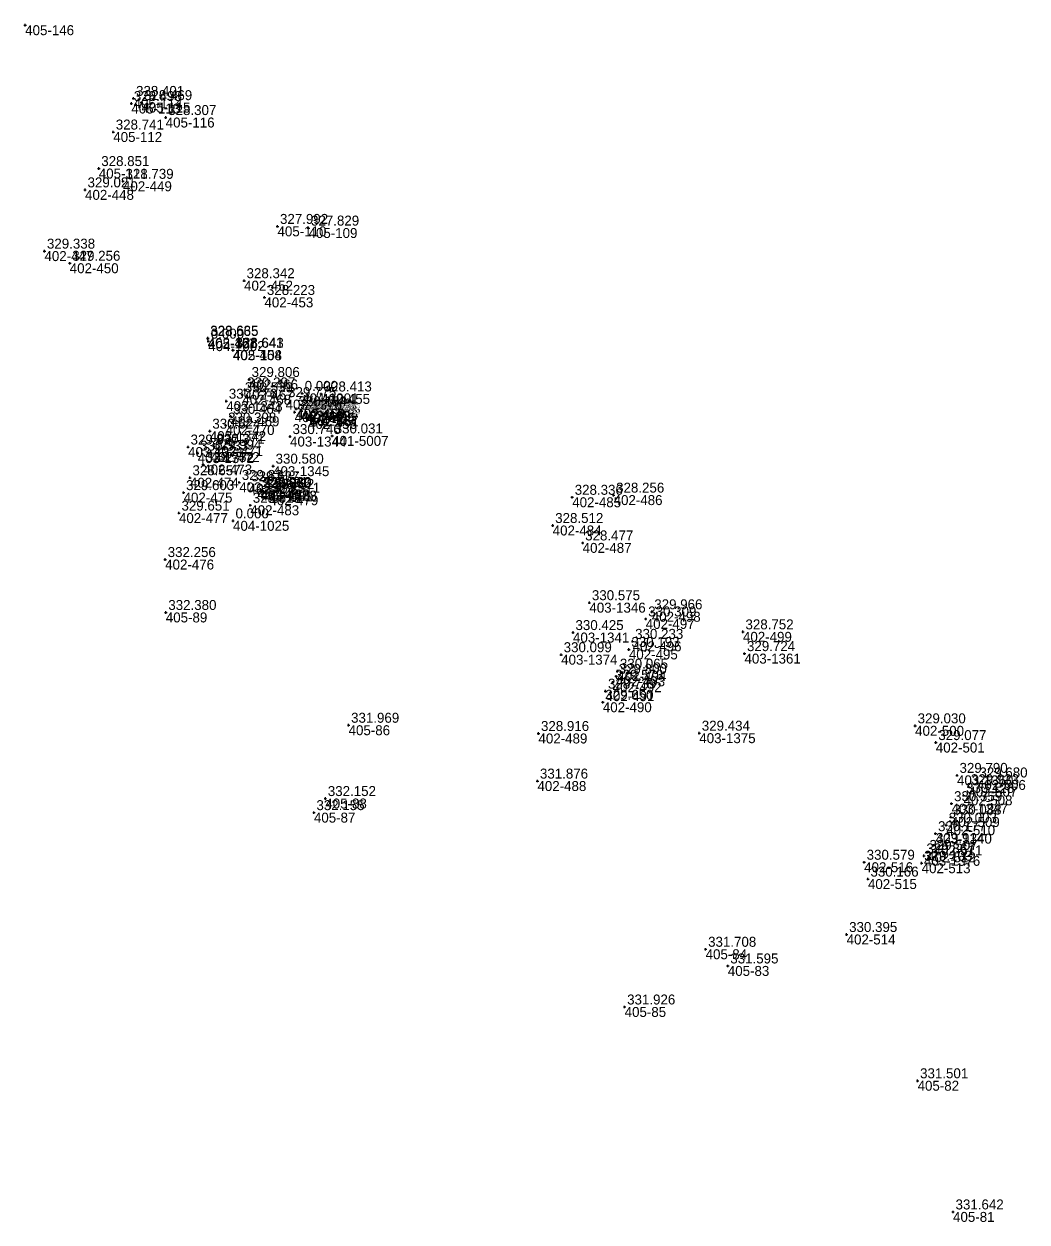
# Model space of a CAD drawing. Extents: x -829398 to -819400, y -1074439 to -1067977.
# Drawn here: x -826017.7 to -825896.8, y -1069274.7 to -1069130.4 of the extents above; entities that cross this region are included whole.
import ezdxf

# ---------------------------------------------------------------- set-up
doc = ezdxf.new("R2010")
doc.units = 0
for name, color, linetype in [('Vrstva 60', 7, 'Continuous'), ('Vrstva 61', 7, 'Continuous'), ('Čísla bodů_doměření_2012', 7, 'Continuous')]:
    doc.layers.add(name, color=color, linetype=linetype)

# ---------------------------------------------------------------- blocks, each defined once
blk = doc.blocks.new('BOD')
at = {"layer": 'Čísla bodů_doměření_2012'}
for p, q in [((-0.15, 0), (0.15, 0)), ((0, -0.15), (0, 0.15))]:
    blk.add_line(p, q, dxfattribs=at)

msp = doc.modelspace()

# ---------------------------------------------------------------- block references
at = {"layer": 'Vrstva 60'}
for p in [(-826017.502, -1069130.594), (-826004.446, -1069139.41), (-826004.712, -1069140.027), (-826003.484, -1069139.916), (-826000.571, -1069141.713), (-826006.889, -1069143.457), (-826008.634, -1069147.857), (-826005.719, -1069149.392), (-826010.288, -1069150.424), (-825987.101, -1069154.821), (-825983.362, -1069155.022), (-826015.18, -1069157.798), (-826012.133, -1069159.26), (-825991.128, -1069161.36), (-825988.676, -1069163.375), (-825995.503, -1069168.272), (-825995.497, -1069168.323), (-825995.44, -1069168.64), (-825992.484, -1069169.721), (-825992.449, -1069169.741), (-825990.52, -1069173.259), (-825991.34, -1069175.089), (-825991.058, -1069174.505), (-825984.13, -1069174.93), (-825981.843, -1069175), (-825993.268, -1069175.87), (-825986.128, -1069175.681), (-825984.856, -1069176.789), (-825984.836, -1069176.801), (-825992.759, -1069177.693), (-825985.037, -1069177.19), (-825984.214, -1069177.044), (-825984.207, -1069177.087), (-825983.712, -1069177.278), (-825983.638, -1069177.332), (-825983.414, -1069178.013), (-825983.219, -1069177.631), (-825983.204, -1069177.692), (-825995.254, -1069179.483), (-825993.351, -1069178.741), (-825994.756, -1069181.29), (-825985.589, -1069180.132), (-825980.509, -1069180.055), (-825997.877, -1069181.392), (-825996.721, -1069182.126), (-825995.155, -1069181.997), (-825996.051, -1069183.5), (-825987.634, -1069183.699), (-825997.651, -1069185.09), (-825991.707, -1069185.653), (-825998.419, -1069186.884), (-825990.568, -1069185.811), (-825989.503, -1069186.495), (-825989.137, -1069186.646), (-825989.11, -1069186.502), (-825988.777, -1069186.744), (-825990.382, -1069188.405), (-825988.074, -1069187.202), (-825951.593, -1069187.443), (-825946.604, -1069187.182), (-825998.971, -1069189.347), (-825992.46, -1069190.28), (-825953.945, -1069190.842), (-825950.333, -1069192.94), (-826000.634, -1069194.942), (-826000.559, -1069201.314), (-825949.523, -1069200.136), (-825942.007, -1069201.233), (-825942.735, -1069202.094), (-825951.5, -1069203.734), (-825931.019, -1069203.651), (-825944.766, -1069205.768), (-825944.314, -1069204.793), (-825952.924, -1069206.4), (-825930.837, -1069206.269), (-825946.148, -1069208.387), (-825946.717, -1069209.719), (-825946.299, -1069209.006), (-825947.583, -1069210.788), (-825947.902, -1069212.13), (-825978.537, -1069214.896), (-825955.656, -1069215.888), (-825936.282, -1069215.852), (-825910.277, -1069214.966), (-825907.786, -1069216.983), (-825955.783, -1069221.617), (-825905.231, -1069220.932), (-825902.832, -1069221.484), (-825903.857, -1069222.296), (-825981.339, -1069223.723), (-825905.889, -1069224.339), (-825904.439, -1069223.339), (-825982.714, -1069225.42), (-825905.971, -1069225.95), (-825906.53, -1069226.934), (-825907.816, -1069227.953), (-825908.848, -1069230.209), (-825908.056, -1069229.367), (-825916.418, -1069231.395), (-825909.492, -1069231.514), (-825909.219, -1069230.625), (-825915.963, -1069233.421), (-825918.53, -1069240.095), (-825935.52, -1069241.875), (-825932.845, -1069243.882), (-825945.277, -1069248.824), (-825909.982, -1069257.709), (-825905.709, -1069273.506)]:
    msp.add_blockref('BOD', p, dxfattribs=at)

# ---------------------------------------------------------------- texts
for s, p in [('405-146', (-826017.502, -1069131.794)), ('405-113', (-826004.712, -1069141.227)), ('405-114', (-826004.446, -1069140.61)), ('405-115', (-826003.484, -1069141.116)), ('405-116', (-826000.571, -1069142.913)), ('405-112', (-826006.889, -1069144.657)), ('405-111', (-826008.634, -1069149.057)), ('402-449', (-826005.719, -1069150.592)), ('402-448', (-826010.288, -1069151.624)), ('405-110', (-825987.101, -1069156.021)), ('405-109', (-825983.362, -1069156.222)), ('402-447', (-826015.18, -1069158.998)), ('402-450', (-826012.133, -1069160.46)), ('402-452', (-825991.128, -1069162.56)), ('402-453', (-825988.676, -1069164.575)), ('402-451', (-825995.503, -1069169.472)), ('405-107', (-825995.497, -1069169.523)), ('404-1002', (-825995.44, -1069169.84)), ('402-454', (-825992.484, -1069170.921)), ('405-108', (-825992.449, -1069170.941)), ('402-466', (-825990.52, -1069174.459)), ('402-468', (-825991.34, -1069176.289)), ('402-467', (-825991.058, -1069175.705)), ('404-1001', (-825984.13, -1069176.13)), ('402-455', (-825981.843, -1069176.2)), ('403-1343', (-825993.268, -1069177.07)), ('403-1370', (-825986.128, -1069176.881)), ('402-458', (-825984.856, -1069177.989)), ('402-460', (-825984.836, -1069178.001)), ('402-469', (-825992.759, -1069178.893)), ('402-459', (-825985.037, -1069178.39)), ('402-462', (-825984.214, -1069178.244)), ('402-463', (-825984.207, -1069178.287)), ('402-465', (-825983.712, -1069178.478)), ('402-464', (-825983.638, -1069178.532)), ('402-456', (-825983.414, -1069179.213)), ('402-457', (-825983.219, -1069178.831)), ('402-461', (-825983.204, -1069178.892)), ('403-1342', (-825995.254, -1069180.683)), ('402-470', (-825993.351, -1069179.941)), ('403-1344', (-825985.589, -1069181.332)), ('401-5007', (-825980.509, -1069181.255)), ('403-1371', (-825997.877, -1069182.592)), ('403-1372', (-825996.721, -1069183.326)), ('402-472', (-825995.155, -1069183.197)), ('402-471', (-825994.756, -1069182.49)), ('402-473', (-825996.051, -1069184.7)), ('403-1345', (-825987.634, -1069184.899)), ('402-474', (-825997.651, -1069186.29)), ('402-475', (-825998.419, -1069188.084)), ('403-1373', (-825991.707, -1069186.853)), ('402-478', (-825990.568, -1069187.011)), ('402-480', (-825989.503, -1069187.695)), ('403-1388', (-825989.137, -1069187.846)), ('402-482', (-825989.11, -1069187.702)), ('402-481', (-825988.777, -1069187.944)), ('402-483', (-825990.382, -1069189.605)), ('402-479', (-825988.074, -1069188.402)), ('402-485', (-825951.593, -1069188.643)), ('402-486', (-825946.604, -1069188.382)), ('402-477', (-825998.971, -1069190.547)), ('404-1025', (-825992.46, -1069191.48)), ('402-484', (-825953.945, -1069192.042)), ('402-487', (-825950.333, -1069194.14)), ('402-476', (-826000.634, -1069196.142)), ('405-89', (-826000.559, -1069202.514)), ('403-1346', (-825949.523, -1069201.336)), ('402-498', (-825942.007, -1069202.433)), ('402-497', (-825942.735, -1069203.294)), ('403-1341', (-825951.5, -1069204.934)), ('402-499', (-825931.019, -1069204.851)), ('402-496', (-825944.314, -1069205.993)), ('403-1374', (-825952.924, -1069207.6)), ('402-495', (-825944.766, -1069206.968)), ('403-1361', (-825930.837, -1069207.469)), ('402-494', (-825946.148, -1069209.587)), ('402-492', (-825946.717, -1069210.919)), ('402-493', (-825946.299, -1069210.206)), ('402-491', (-825947.583, -1069211.988)), ('402-490', (-825947.902, -1069213.33)), ('405-86', (-825978.537, -1069216.096)), ('403-1375', (-825936.282, -1069217.052)), ('402-500', (-825910.277, -1069216.166)), ('402-489', (-825955.656, -1069217.088)), ('402-501', (-825907.786, -1069218.183)), ('402-488', (-825955.783, -1069222.817)), ('403-1360', (-825905.231, -1069222.132)), ('402-506', (-825902.832, -1069222.684)), ('402-507', (-825903.857, -1069223.496)), ('405-88', (-825981.339, -1069224.923)), ('403-1347', (-825905.889, -1069225.539)), ('402-508', (-825904.439, -1069224.539)), ('405-87', (-825982.714, -1069226.62)), ('402-509', (-825905.971, -1069227.15)), ('402-510', (-825906.53, -1069228.134)), ('403-1340', (-825907.816, -1069229.153)), ('402-512', (-825908.848, -1069231.409)), ('402-511', (-825908.056, -1069230.567)), ('402-516', (-825916.418, -1069232.595)), ('402-513', (-825909.492, -1069232.714)), ('403-1376', (-825909.219, -1069231.825)), ('402-515', (-825915.963, -1069234.621)), ('402-514', (-825918.53, -1069241.295)), ('405-84', (-825935.52, -1069243.075)), ('405-83', (-825932.845, -1069245.082)), ('405-85', (-825945.277, -1069250.024)), ('405-82', (-825909.982, -1069258.909)), ('405-81', (-825905.709, -1069274.706))]:
    msp.add_text(s, height=1.2, dxfattribs=at).set_placement(p)
at = {"layer": 'Vrstva 61'}
for s, p in [('328.401', (-826004.146, -1069139.11)), ('328.498', (-826004.412, -1069139.727)), ('328.469', (-826003.184, -1069139.616)), ('328.307', (-826000.271, -1069141.413)), ('328.741', (-826006.589, -1069143.157)), ('328.851', (-826008.334, -1069147.557)), ('328.739', (-826005.419, -1069149.092)), ('329.021', (-826009.988, -1069150.124)), ('327.992', (-825986.801, -1069154.521)), ('327.829', (-825983.062, -1069154.722)), ('329.338', (-826014.88, -1069157.498)), ('329.256', (-826011.833, -1069158.96)), ('328.342', (-825990.828, -1069161.06)), ('328.223', (-825988.376, -1069163.075)), ('328.635', (-825995.203, -1069167.972)), ('328.665', (-825995.197, -1069168.023)), ('0.000', (-825995.14, -1069168.34)), ('328.641', (-825992.184, -1069169.421)), ('328.643', (-825992.149, -1069169.441)), ('329.806', (-825990.22, -1069172.959)), ('330.539', (-825991.04, -1069174.789)), ('330.297', (-825990.758, -1069174.205)), ('0.000', (-825983.83, -1069174.63)), ('328.413', (-825981.543, -1069174.7)), ('330.776', (-825992.968, -1069175.57)), ('329.775', (-825985.828, -1069175.381)), ('330.154', (-825984.556, -1069176.489)), ('329.438', (-825984.536, -1069176.501)), ('330.464', (-825992.459, -1069177.393)), ('330.190', (-825984.737, -1069176.89)), ('328.813', (-825983.914, -1069176.744)), ('329.211', (-825983.907, -1069176.787)), ('328.784', (-825983.412, -1069176.978)), ('329.216', (-825983.338, -1069177.032)), ('330.184', (-825983.114, -1069177.713)), ('330.152', (-825982.919, -1069177.331)), ('329.308', (-825982.904, -1069177.392)), ('330.624', (-825994.954, -1069179.183)), ('330.398', (-825993.051, -1069178.441)), ('330.371', (-825994.456, -1069180.99)), ('330.746', (-825985.289, -1069179.832)), ('330.031', (-825980.209, -1069179.755)), ('329.927', (-825997.577, -1069181.092)), ('330.333', (-825996.421, -1069181.826)), ('329.994', (-825994.855, -1069181.697)), ('329.752', (-825995.751, -1069183.2)), ('330.580', (-825987.334, -1069183.399)), ('328.657', (-825997.351, -1069184.79)), ('329.603', (-825998.119, -1069186.584)), ('329.831', (-825991.407, -1069185.353)), ('329.637', (-825990.268, -1069185.511)), ('328.691', (-825989.203, -1069186.195)), ('328.666', (-825988.837, -1069186.346)), ('329.080', (-825988.81, -1069186.202)), ('328.782', (-825988.477, -1069186.444)), ('328.513', (-825990.082, -1069188.105)), ('329.511', (-825987.774, -1069186.902)), ('328.336', (-825951.293, -1069187.143)), ('328.256', (-825946.304, -1069186.882)), ('329.651', (-825998.671, -1069189.047)), ('0.000', (-825992.16, -1069189.98)), ('328.512', (-825953.645, -1069190.542)), ('328.477', (-825950.033, -1069192.64)), ('332.256', (-826000.334, -1069194.642)), ('332.380', (-826000.259, -1069201.014)), ('330.575', (-825949.223, -1069199.836)), ('329.966', (-825941.707, -1069200.933)), ('330.309', (-825942.435, -1069201.794)), ('330.425', (-825951.2, -1069203.434)), ('328.752', (-825930.719, -1069203.351)), ('330.193', (-825944.466, -1069205.468)), ('330.233', (-825944.014, -1069204.493)), ('330.099', (-825952.624, -1069206.1)), ('329.724', (-825930.537, -1069205.969)), ('330.065', (-825945.848, -1069208.087)), ('329.573', (-825946.417, -1069209.419)), ('329.800', (-825945.999, -1069208.706)), ('328.739', (-825947.283, -1069210.488)), ('329.650', (-825947.602, -1069211.83)), ('331.969', (-825978.237, -1069214.596)), ('328.916', (-825955.356, -1069215.588)), ('329.434', (-825935.982, -1069215.552)), ('329.030', (-825909.977, -1069214.666)), ('329.077', (-825907.486, -1069216.683)), ('331.876', (-825955.483, -1069221.317)), ('329.790', (-825904.931, -1069220.632)), ('329.680', (-825902.532, -1069221.184)), ('329.933', (-825903.557, -1069221.996)), ('332.152', (-825981.039, -1069223.423)), ('330.359', (-825905.589, -1069224.039)), ('330.128', (-825904.139, -1069223.039)), ('332.155', (-825982.414, -1069225.12)), ('330.088', (-825905.671, -1069225.65)), ('330.003', (-825906.23, -1069226.634)), ('330.177', (-825907.516, -1069227.653)), ('329.507', (-825908.548, -1069229.909)), ('329.914', (-825907.756, -1069229.067)), ('330.579', (-825916.118, -1069231.095)), ('329.103', (-825909.192, -1069231.214)), ('329.867', (-825908.919, -1069230.325)), ('330.166', (-825915.663, -1069233.121)), ('330.395', (-825918.23, -1069239.795)), ('331.708', (-825935.22, -1069241.575)), ('331.595', (-825932.545, -1069243.582)), ('331.926', (-825944.977, -1069248.524)), ('331.501', (-825909.682, -1069257.409)), ('331.642', (-825905.409, -1069273.206))]:
    msp.add_text(s, height=1.2, dxfattribs=at).set_placement(p)

doc.saveas('drawing.dxf')
